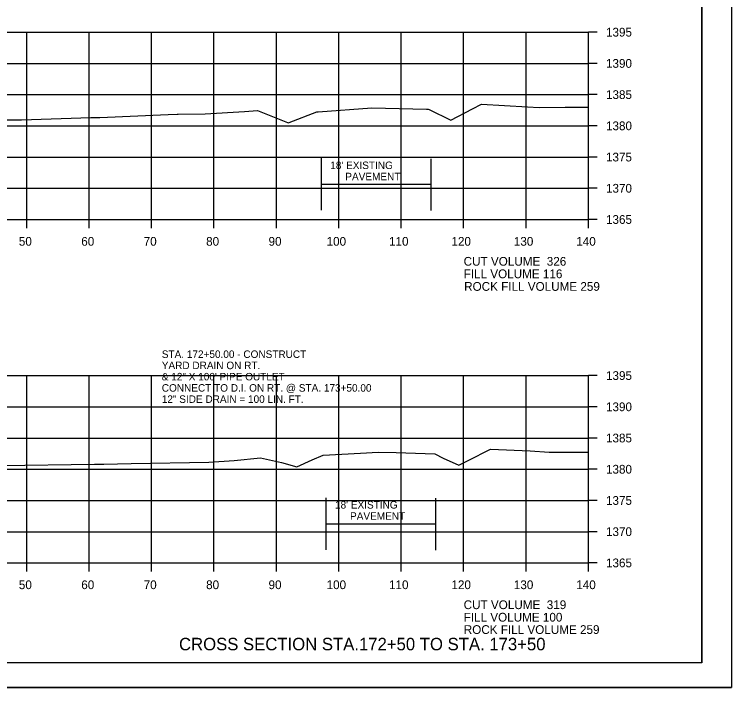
# Model space of a CAD drawing. Extents: x 1374311 to 1383814, y 384102 to 406278.
# Drawn here: x 1382688.1 to 1382803, y 396038.2 to 396146 of the extents above; entities that cross this region are included whole.
import ezdxf

# ---------------------------------------------------------------- set-up
doc = ezdxf.new("R2010")
doc.units = 0
for name, color, linetype in [('R_Axis', 7, 'Continuous'), ('R_Axis Annot', 7, 'Continuous'), ('R_Border', 7, 'Continuous'), ('R_Draft', 7, 'Continuous'), ('R_Exist Surface', 7, 'Continuous'), ('R_Fin Surface', 7, 'Continuous'), ('R_Grid', 7, 'Continuous'), ('R_No Plot', 7, 'Continuous'), ('R_Water', 7, 'Continuous'), ('R_Water Annot', 7, 'Continuous')]:
    doc.layers.add(name, color=color, linetype=linetype)

msp = doc.modelspace()

# ---------------------------------------------------------------- linework, layer by layer
at = {"layer": 'R_Axis'}
for p, q in [((1382780.07, 396113.19), (1382780.07, 396143.19)), ((1382781.47, 396143.19), (1382780.07, 396143.19)), ((1382781.47, 396138.19), (1382780.07, 396138.19)), ((1382781.47, 396133.19), (1382780.07, 396133.19)), ((1382781.47, 396128.19), (1382780.07, 396128.19)), ((1382781.47, 396123.19), (1382780.07, 396123.19)), ((1382781.47, 396118.19), (1382780.07, 396118.19)), ((1382500.07, 396113.19), (1382780.07, 396113.19)), ((1382690.07, 396111.79), (1382690.07, 396113.19)), ((1382700.07, 396111.79), (1382700.07, 396113.19)), ((1382710.07, 396111.79), (1382710.07, 396113.19)), ((1382720.07, 396111.79), (1382720.07, 396113.19)), ((1382730.07, 396111.79), (1382730.07, 396113.19)), ((1382740.07, 396111.79), (1382740.07, 396113.19)), ((1382750.07, 396111.79), (1382750.07, 396113.19)), ((1382760.07, 396111.79), (1382760.07, 396113.19)), ((1382770.07, 396111.79), (1382770.07, 396113.19)), ((1382780.07, 396111.79), (1382780.07, 396113.19)), ((1382781.47, 396113.19), (1382780.07, 396113.19)), ((1382780.07, 396058.19), (1382780.07, 396088.19)), ((1382781.47, 396088.19), (1382780.07, 396088.19)), ((1382781.47, 396083.19), (1382780.07, 396083.19)), ((1382781.47, 396078.19), (1382780.07, 396078.19)), ((1382781.47, 396073.19), (1382780.07, 396073.19)), ((1382781.47, 396068.19), (1382780.07, 396068.19)), ((1382781.47, 396063.19), (1382780.07, 396063.19)), ((1382500.07, 396058.19), (1382780.07, 396058.19)), ((1382690.07, 396056.79), (1382690.07, 396058.19)), ((1382700.07, 396056.79), (1382700.07, 396058.19)), ((1382710.07, 396056.79), (1382710.07, 396058.19)), ((1382720.07, 396056.79), (1382720.07, 396058.19)), ((1382730.07, 396056.79), (1382730.07, 396058.19)), ((1382740.07, 396056.79), (1382740.07, 396058.19)), ((1382750.07, 396056.79), (1382750.07, 396058.19)), ((1382760.07, 396056.79), (1382760.07, 396058.19)), ((1382770.07, 396056.79), (1382770.07, 396058.19)), ((1382780.07, 396056.79), (1382780.07, 396058.19)), ((1382781.47, 396058.19), (1382780.07, 396058.19))]:
    msp.add_line(p, q, dxfattribs=at)
at = {"layer": 'R_Border'}
for q in [(1382798.25, 396247.65), (1382482.07, 396042.19)]:
    msp.add_line((1382798.25, 396042.19), q, dxfattribs=at)
at = {"layer": 'R_Exist Surface'}
for points in [[(1382686.32, 396129.17), (1382689.22, 396129.14), (1382700.35, 396129.55), (1382701.79, 396129.54), (1382712.71, 396130.01), (1382714.18, 396130.07), (1382714.31, 396130.07), (1382718.68, 396130.14), (1382724.95, 396130.51), (1382727.06, 396130.65), (1382731.83, 396128.74), (1382732.02, 396128.68), (1382732.12, 396128.72), (1382736.57, 396130.44), (1382736.78, 396130.46), (1382745.36, 396131.09), (1382754.14, 396130.88), (1382754.41, 396130.88), (1382754.52, 396130.82), (1382758, 396129.08), (1382761.48, 396130.91), (1382762.95, 396131.68), (1382770.3, 396131.23), (1382772.16, 396131.13), (1382776.35, 396131.17), (1382780.07, 396131.2)], [(1382686.02, 396073.77), (1382700.94, 396074), (1382702.42, 396074.02), (1382706.78, 396074.09), (1382719.26, 396074.32), (1382723.29, 396074.59), (1382727.52, 396075.01), (1382730.87, 396074.25), (1382733.33, 396073.58), (1382735.78, 396074.68), (1382737.55, 396075.42), (1382743.55, 396075.77), (1382746.37, 396075.95), (1382749.25, 396075.87), (1382755.44, 396075.65), (1382756.79, 396074.99), (1382759.28, 396073.82), (1382760.8, 396074.58), (1382764.38, 396076.39), (1382770.73, 396076.12), (1382773.78, 396075.93), (1382780.07, 396075.92)]]:
    msp.add_lwpolyline(points, dxfattribs=at)
at = {"layer": 'R_Grid'}
for p, q in [((1382500.07, 396143.19), (1382780.07, 396143.19)), ((1382690.07, 396113.19), (1382690.07, 396143.19)), ((1382700.07, 396113.19), (1382700.07, 396143.19)), ((1382710.07, 396113.19), (1382710.07, 396143.19)), ((1382720.07, 396113.19), (1382720.07, 396143.19)), ((1382730.07, 396113.19), (1382730.07, 396143.19)), ((1382740.07, 396113.19), (1382740.07, 396143.19)), ((1382750.07, 396113.19), (1382750.07, 396143.19)), ((1382760.07, 396113.19), (1382760.07, 396143.19)), ((1382770.07, 396113.19), (1382770.07, 396143.19)), ((1382780.07, 396113.19), (1382780.07, 396143.19)), ((1382500.07, 396138.19), (1382780.07, 396138.19)), ((1382500.07, 396133.19), (1382780.07, 396133.19)), ((1382500.07, 396128.19), (1382780.07, 396128.19)), ((1382500.07, 396123.19), (1382780.07, 396123.19)), ((1382500.07, 396118.19), (1382780.07, 396118.19)), ((1382500.07, 396113.19), (1382780.07, 396113.19)), ((1382500.07, 396088.19), (1382780.07, 396088.19)), ((1382690.07, 396058.19), (1382690.07, 396088.19)), ((1382700.07, 396058.19), (1382700.07, 396088.19)), ((1382710.07, 396058.19), (1382710.07, 396088.19)), ((1382720.07, 396058.19), (1382720.07, 396088.19)), ((1382730.07, 396058.19), (1382730.07, 396088.19)), ((1382740.07, 396058.19), (1382740.07, 396088.19)), ((1382750.07, 396058.19), (1382750.07, 396088.19)), ((1382760.07, 396058.19), (1382760.07, 396088.19)), ((1382770.07, 396058.19), (1382770.07, 396088.19)), ((1382780.07, 396058.19), (1382780.07, 396088.19)), ((1382500.07, 396083.19), (1382780.07, 396083.19)), ((1382500.07, 396078.19), (1382780.07, 396078.19)), ((1382500.07, 396073.19), (1382780.07, 396073.19)), ((1382500.07, 396068.19), (1382780.07, 396068.19)), ((1382500.07, 396063.19), (1382780.07, 396063.19)), ((1382500.07, 396058.19), (1382780.07, 396058.19))]:
    msp.add_line(p, q, dxfattribs=at)
at = {"layer": 'R_No Plot'}
msp.add_line((1382469.67, 396038.21), (1382803, 396038.21), dxfattribs=at)
for points in [[(1382469.66, 396251.55), (1382803, 396251.55), (1382803, 396038.21), (1382469.66, 396038.21)], [(1382715.99, 396247.65), (1382715.99, 396237.77), (1382751.72, 396237.77), (1382751.72, 396234.85), (1382774.92, 396234.85), (1382774.92, 396210.52), (1382798.25, 396210.52), (1382798.25, 396042.19), (1382482.07, 396042.19), (1382482.07, 396247.65)]]:
    msp.add_lwpolyline(points, close=True, dxfattribs=at)
at = {"layer": 'R_Water'}
for p, q in [((1382737.28, 396114.67), (1382737.28, 396122.99)), ((1382754.84, 396114.61), (1382754.84, 396122.93)), ((1382737.28, 396118.83), (1382754.84, 396118.83)), ((1382738.04, 396060.29), (1382738.04, 396068.61)), ((1382755.6, 396060.23), (1382755.6, 396068.56)), ((1382738.04, 396064.45), (1382755.6, 396064.45))]:
    msp.add_line(p, q, dxfattribs=at)

# ---------------------------------------------------------------- texts
at = {"layer": 'R_Axis Annot'}
for s, p in [('1395', (1382782.87, 396142.49)), ('1390', (1382782.87, 396137.49)), ('1385', (1382782.87, 396132.49)), ('1380', (1382782.87, 396127.49)), ('1375', (1382782.87, 396122.49)), ('1370', (1382782.87, 396117.49)), ('1365', (1382782.87, 396112.49)), ('50', (1382688.81, 396108.99)), ('60', (1382698.81, 396108.99)), ('70', (1382708.81, 396108.99)), ('80', (1382718.81, 396108.99)), ('90', (1382728.81, 396108.99)), ('100', (1382738.11, 396108.99)), ('110', (1382748.11, 396108.99)), ('120', (1382758.11, 396108.99)), ('130', (1382768.11, 396108.99)), ('140', (1382778.11, 396108.99)), ('CUT VOLUME  326', (1382760.07, 396105.79)), ('FILL VOLUME 116', (1382760.07, 396103.79)), ('1395', (1382782.87, 396087.49)), ('1390', (1382782.87, 396082.49)), ('1385', (1382782.87, 396077.49)), ('1380', (1382782.87, 396072.49)), ('1375', (1382782.87, 396067.49)), ('1370', (1382782.87, 396062.49)), ('1365', (1382782.87, 396057.49)), ('50', (1382688.81, 396053.99)), ('60', (1382698.81, 396053.99)), ('70', (1382708.81, 396053.99)), ('80', (1382718.81, 396053.99)), ('90', (1382728.81, 396053.99)), ('100', (1382738.11, 396053.99)), ('110', (1382748.11, 396053.99)), ('120', (1382758.11, 396053.99)), ('130', (1382768.11, 396053.99)), ('140', (1382778.11, 396053.99)), ('CUT VOLUME  319', (1382760.07, 396050.79)), ('FILL VOLUME 100', (1382760.07, 396048.79))]:
    msp.add_text(s, height=1.4, dxfattribs=at).set_placement(p)
at = {"layer": 'R_Draft'}
msp.add_text('CROSS SECTION STA.172+50 TO STA. 173+50', height=2, dxfattribs=at).set_placement((1382714.47, 396044.19))
at = {"layer": 'R_Fin Surface'}
for p in [(1382760.15, 396101.77), (1382760.09, 396046.81)]:
    msp.add_text('ROCK FILL VOLUME 259', height=1.4, dxfattribs=at).set_placement(p)
at = {"layer": 'R_Water'}
for s, p in [("18' EXISTING ", (1382738.7, 396121.27)), ('PAVEMENT', (1382741.11, 396119.47)), ("18' EXISTING ", (1382739.46, 396066.89)), ('PAVEMENT', (1382741.87, 396065.09))]:
    msp.add_text(s, height=1.2, dxfattribs=at).set_placement(p)
at = {"layer": 'R_Water Annot'}
for s, p in [('STA. 172+50.00 - CONSTRUCT', (1382711.71, 396091.02)), ('YARD DRAIN ON RT.  ', (1382711.71, 396089.22)), ('& 12" X 100\' PIPE OUTLET', (1382711.71, 396087.42)), ('CONNECT TO D.I. ON RT. @ STA. 173+50.00', (1382711.71, 396085.62)), ('12" SIDE DRAIN = 100 LIN. FT.', (1382711.71, 396083.82))]:
    msp.add_text(s, height=1.2, dxfattribs=at).set_placement(p)

doc.saveas('drawing.dxf')
